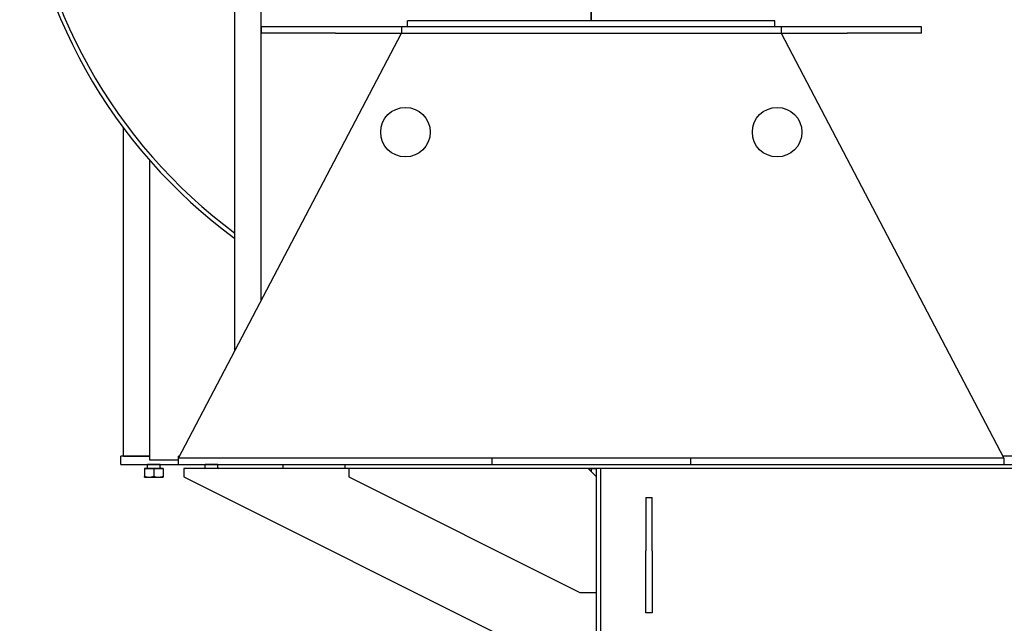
# Model space of a CAD drawing. Header units: inches. Extents: x 24 to 1128, y -69 to 748.
# Tile 267 of 656: x 357 to 416, y 241 to 277. Entities that reach past the tile are written whole.
import ezdxf

# ---------------------------------------------------------------- set-up
doc = ezdxf.new("R2010")
doc.units = ezdxf.units.IN
doc.header["$LTSCALE"] = 32
doc.header["$MEASUREMENT"] = 0
doc.layers.add('Visible (ANSI)', color=7, linetype='Continuous', lineweight=30)

msp = doc.modelspace()

# ---------------------------------------------------------------- linework, layer by layer
at = {"layer": 'Visible (ANSI)'}
for p, q in [((369.88413, 257.43687), (369.88413, 313.42117)), ((371.46813, 260.45821), (371.46813, 313.42117)), ((391.46813, 277.42117), (391.46813, 278.32945)), ((391.46813, 278.32945), (391.46813, 277.42117)), ((402.59313, 277.42117), (380.34313, 277.42117)), ((380.34313, 277.04617), (380.34313, 277.42117)), ((402.59313, 277.04617), (402.59313, 277.42117)), ((371.46813, 277.04617), (371.46813, 276.67117)), ((375.96813, 277.04617), (371.46813, 277.04617)), ((379.96813, 277.04617), (375.96813, 277.04617)), ((402.96813, 277.04617), (379.96813, 277.04617)), ((379.96813, 277.04617), (379.96813, 276.67117)), ((406.96813, 277.04617), (402.96813, 277.04617)), ((402.96813, 277.04617), (402.96813, 276.67117)), ((411.46813, 277.04617), (406.96813, 277.04617)), ((411.46813, 276.67117), (411.46813, 277.04617)), ((366.46813, 250.92117), (379.96813, 276.67117)), ((375.96813, 276.67117), (371.46813, 276.67117)), ((375.96813, 276.67117), (379.96813, 276.67117)), ((379.96813, 276.67117), (402.96813, 276.67117)), ((379.96813, 276.67117), (402.96813, 276.67117)), ((402.96813, 276.67117), (406.96813, 276.67117)), ((402.96813, 276.67117), (416.46813, 250.92117)), ((411.46813, 276.67117), (406.96813, 276.67117)), ((363.13413, 251.04617), (363.13413, 270.92181)), ((364.71813, 250.79617), (364.71813, 268.96721)), ((362.96813, 250.54617), (362.96813, 251.04617)), ((364.71813, 251.04617), (362.96813, 251.04617)), ((362.96813, 250.54617), (366.46813, 250.54617)), ((363.13413, 251.04617), (364.71813, 251.04617)), ((365.35213, 250.54617), (364.58413, 250.54617)), ((364.58413, 250.35617), (364.58413, 250.54617)), ((364.58413, 250.54617), (364.58413, 250.54617)), ((366.46813, 250.79617), (364.71813, 250.79617)), ((365.35213, 250.35617), (365.35213, 250.54617)), ((365.35213, 250.54617), (365.35213, 250.54617)), ((366.46813, 250.92117), (366.46813, 251.04617)), ((366.53367, 251.04617), (366.46813, 251.04617)), ((385.46813, 250.92117), (366.46813, 250.92117)), ((366.46813, 250.54617), (366.46813, 250.92117)), ((416.46813, 250.92117), (366.46813, 250.92117)), ((366.46813, 250.54617), (385.46813, 250.54617)), ((368.85213, 250.54617), (368.08413, 250.54617)), ((368.08413, 250.35617), (368.08413, 250.54617)), ((368.08413, 250.54617), (368.08413, 250.54617)), ((368.85213, 250.35617), (368.85213, 250.54617)), ((368.85213, 250.54617), (368.85213, 250.54617)), ((372.78063, 250.54617), (372.78063, 250.29617)), ((376.53063, 250.54617), (376.53063, 250.29617)), ((385.46813, 250.54617), (385.46813, 250.92117)), ((385.46813, 250.54617), (397.46813, 250.54617)), ((416.46813, 250.92117), (397.46813, 250.92117)), ((397.46813, 250.92117), (397.46813, 250.54617)), ((397.46813, 250.54617), (416.46813, 250.54617)), ((443.78063, 251.04617), (416.4026, 251.04617)), ((416.46813, 250.92117), (416.46813, 250.54617)), ((416.46813, 250.54617), (468.78063, 250.54617)), ((364.40108, 250.29617), (364.67999, 250.29617)), ((364.40108, 250.29617), (364.40108, 249.82241)), ((365.53063, 250.29617), (364.40563, 250.29617)), ((364.40563, 250.29617), (364.40563, 250.29617)), ((364.67999, 250.29617), (364.95891, 250.29617)), ((364.95891, 250.29617), (365.24243, 250.29617)), ((364.95891, 250.29617), (364.95891, 249.82241)), ((365.24243, 250.29617), (365.52596, 250.29617)), ((365.52596, 250.29617), (365.52596, 249.82241)), ((365.52596, 250.29617), (365.53058, 250.29617)), ((365.53058, 250.29617), (365.53519, 250.29617)), ((365.53063, 250.29617), (365.53063, 250.29617)), ((365.53519, 250.29617), (365.53519, 249.82241)), ((376.53063, 250.29617), (366.78063, 250.29617)), ((366.78063, 250.29617), (366.78063, 249.79617)), ((392.03063, 250.29617), (376.53063, 250.29617)), ((376.78063, 250.29617), (376.78063, 249.79617)), ((391.28063, 250.29617), (391.78063, 249.79617)), ((391.78063, 249.79617), (391.28063, 250.29617)), ((391.28064, 250.29617), (391.45891, 250.29617)), ((391.45891, 250.29617), (391.74243, 250.29617)), ((391.45891, 250.29617), (391.45891, 250.1179)), ((391.74243, 250.29617), (391.78063, 250.29617)), ((392.03063, 250.29617), (391.78063, 250.29617)), ((391.78063, 190.79617), (391.78063, 250.29617)), ((392.03063, 250.29617), (392.03063, 239.79617)), ((468.78063, 250.29617), (392.03063, 250.29617)), ((364.40563, 249.77217), (364.40558, 249.7722)), ((364.40563, 249.77217), (364.67999, 249.77217)), ((364.67999, 249.77217), (365.24243, 249.77217)), ((365.24243, 249.77217), (365.53058, 249.77217)), ((365.53058, 249.77217), (365.53063, 249.77217)), ((365.53063, 249.77217), (365.53069, 249.7722)), ((366.78063, 249.79617), (390.28063, 238.04617)), ((376.78063, 249.79617), (390.78063, 242.79617)), ((394.78063, 248.54617), (394.78063, 245.31313)), ((394.78063, 248.54617), (395.15563, 248.54617)), ((395.15563, 245.31313), (395.15563, 248.54617)), ((394.78063, 241.54617), (394.78063, 245.31313)), ((395.15563, 245.31313), (395.15563, 241.54617)), ((390.78063, 242.79617), (391.78063, 242.79617)), ((395.15563, 241.54617), (394.78063, 241.54617))]:
    msp.add_line(p, q, dxfattribs=at)
for centre in [(380.20979, 270.67117), (402.72647, 270.67117)]:
    msp.add_circle(centre, 1.5, dxfattribs=at)
for centre, radius, start, end in [((388.88883, 290.17414), 32.15519, 184.7072089, 233.7698442), ((388.88883, 290.17414), 31.90519, 184.7072089, 233.4402003), ((364.52413, 250.35617), 0.06, 270, 0), ((365.41213, 250.35617), 0.06, 180, 270), ((368.02413, 250.35617), 0.06, 270, 0), ((368.91213, 250.35617), 0.06, 180, 270)]:
    msp.add_arc(centre, radius, start, end, dxfattribs=at)
for points, weights in [([(364.40108, 249.82241), (364.55055, 249.77217), (364.67999, 249.77217)], [1, 1.0379548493, 1]), ([(364.40558, 249.7722), (364.40349, 249.7734), (364.40108, 249.82241)], [1.00189119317, 1.03698444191, 1]), ([(364.67999, 249.77217), (364.80944, 249.77217), (364.95891, 249.82241)], [1, 1.0379548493, 1]), ([(364.95891, 249.82241), (365.11085, 249.77217), (365.24243, 249.77217)], [1, 1.0379548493, 1]), ([(365.24243, 249.77217), (365.37402, 249.77217), (365.52596, 249.82241)], [1, 1.0379548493, 1]), ([(365.52596, 249.82241), (365.52843, 249.77217), (365.53058, 249.77217)], [1, 1.0379548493, 1]), ([(365.53058, 249.77217), (365.53272, 249.77217), (365.53519, 249.82241)], [1, 1.0379548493, 1])]:
    msp.add_rational_spline(points, weights, degree=2, dxfattribs=at)

doc.saveas('drawing.dxf')
